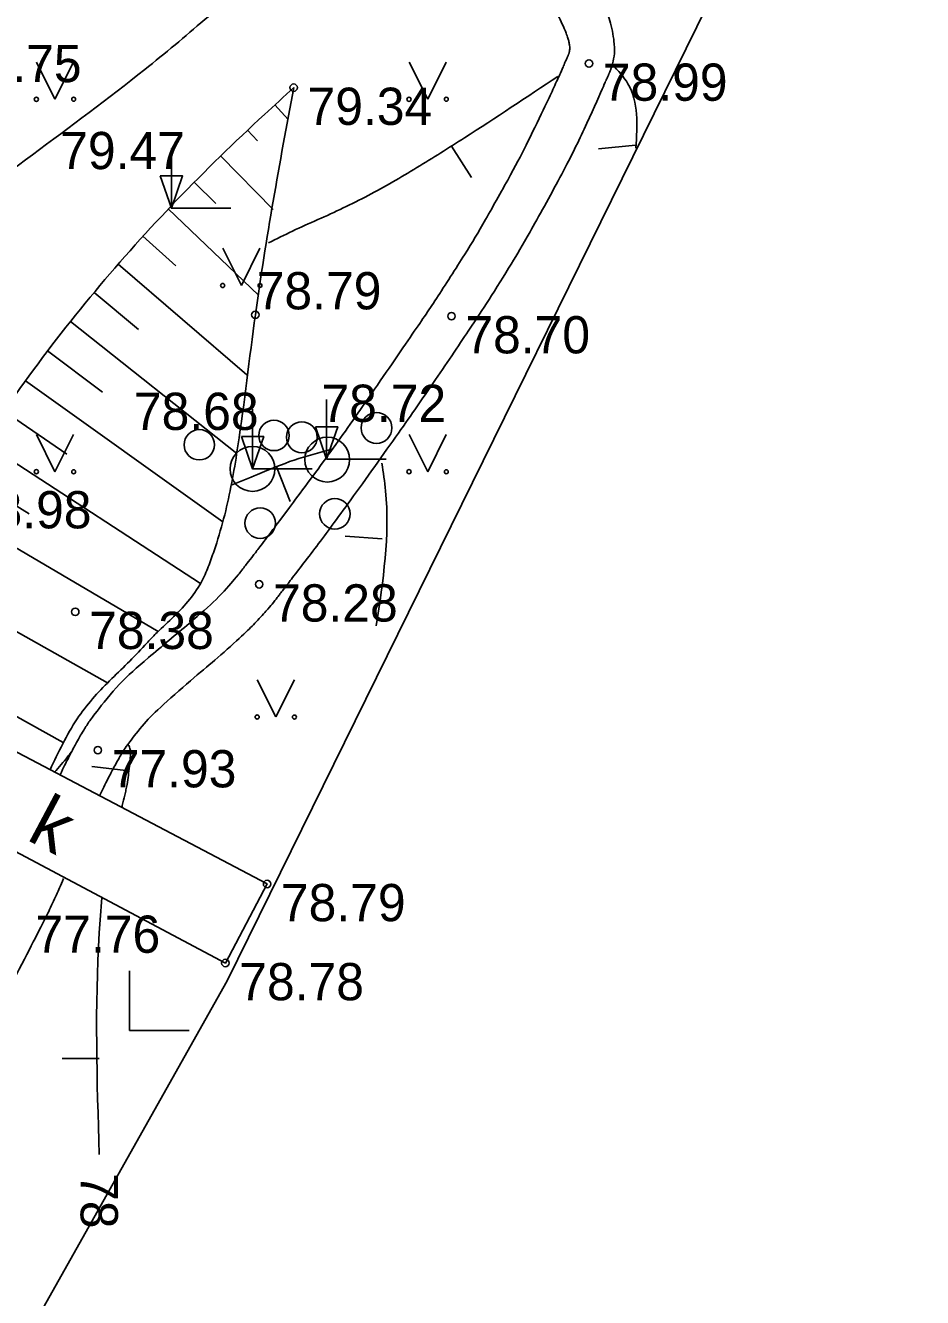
# Model space of a CAD drawing. Extents: x 576692 to 577659, y 273254 to 273799.
# Drawn here: x 577547.1 to 577559.14, y 273326.41 to 273343.49 of the extents above; entities that cross this region are included whole.
import ezdxf

# ---------------------------------------------------------------- set-up
doc = ezdxf.new("R2010")
doc.units = 0
for name, color, linetype in [('BUVE_BDET_####_TKST_#', 7, 'Continuous'), ('CELI_REKL_####_####_#', 7, 'Continuous'), ('CELI_TAKA_####_####_#', 7, 'Continuous'), ('DREN_VADP_####_####_#', 7, 'Continuous'), ('GAZE_ELEM_####_####_#', 7, 'Continuous'), ('GEOD_ELEM_####_TKST_#', 7, 'Continuous'), ('GEOD_SITP_####_TKST_#', 7, 'Continuous'), ('HIDT_REZV_####_TKST_#', 7, 'Continuous'), ('LKAN_ELEM_PAST_TKST_#', 7, 'Continuous'), ('RELJ_ELEM_####_####_#', 7, 'Continuous'), ('RELJ_HORZ_PAMT_####_#', 7, 'Continuous'), ('SAKT_ELEM_####_####_#', 7, 'Continuous')]:
    doc.layers.add(name, color=color, linetype=linetype)

msp = doc.modelspace()

# ---------------------------------------------------------------- linework, layer by layer
at = {"layer": 'BUVE_BDET_####_TKST_#'}
msp.add_lwpolyline([(577544.424, 273333.752), (577549.786, 273330.905), (577550.345, 273331.966), (577544.944, 273334.809), (577544.424, 273333.752)], dxfattribs=at)
at = {"layer": 'CELI_TAKA_####_####_#'}
msp.add_lwpolyline([(577600.316, 273457.536), (577582.857, 273411.886), (577563.839, 273368.538), (577566.562, 273364.718), (577549.809, 273330.664), (577542.026, 273316.827), (577531.9, 273318.477), (577518.827, 273308.06), (577506.987, 273310.355), (577491.731, 273322.549), (577476.131, 273318.008), (577456.124, 273316.473), (577442.567, 273287.391)], dxfattribs=at)
at = {"layer": 'DREN_VADP_####_####_#'}
for points in [[(577558.946, 273351.887), (577558.375, 273351.278), (577557.66, 273350.516), (577556.874, 273349.678), (577556.66, 273349.45), (577556.552, 273349.335), (577556.515, 273349.297), (577556.437, 273349.208), (577556.399, 273349.163), (577556.078, 273348.745), (577555.907, 273348.326), (577555.671, 273347.725), (577555.597, 273347.53), (577555.437, 273347.16), (577555.352, 273346.994), (577555.05, 273346.486), (577554.806, 273346.15), (577554.443, 273345.623), (577554.323, 273345.443), (577554.155, 273345.163), (577554.101, 273345.069), (577554.035, 273344.945), (577554.023, 273344.922), (577554.007, 273344.89), (577554.002, 273344.88), (577553.992, 273344.858), (577553.988, 273344.849), (577553.976, 273344.821), (577553.969, 273344.801), (577553.938, 273344.705), (577553.926, 273344.626), (577553.922, 273344.398), (577553.957, 273344.262), (577554.05, 273344.011), (577554.108, 273343.896), (577554.221, 273343.678), (577554.275, 273343.577), (577554.339, 273343.436), (577554.357, 273343.392), (577554.384, 273343.313), (577554.394, 273343.275), (577554.404, 273343.215), (577554.406, 273343.191), (577554.404, 273343.155), (577554.402, 273343.143), (577554.397, 273343.122), (577554.396, 273343.117), (577554.39, 273343.103), (577554.39, 273343.101), (577554.388, 273343.097), (577554.384, 273343.088), (577554.376, 273343.07), (577554.371, 273343.058), (577554.356, 273343.023), (577554.345, 273343), (577554.315, 273342.929), (577554.294, 273342.883), (577554.189, 273342.649), (577554.103, 273342.464), (577553.836, 273341.91), (577553.647, 273341.546), (577553.245, 273340.826), (577553.033, 273340.47), (577552.583, 273339.768), (577552.343, 273339.418), (577551.632, 273338.38), (577551.156, 273337.705), (577550.54, 273336.877), (577550.416, 273336.712), (577550.228, 273336.465), (577550.165, 273336.383), (577550.069, 273336.26), (577550.038, 273336.219), (577549.974, 273336.137), (577549.947, 273336.103), (577549.667, 273335.775), (577549.354, 273335.512), (577548.704, 273334.961), (577548.368, 273334.674), (577548.017, 273334.229), (577547.95, 273334.135), (577547.858, 273333.989), (577547.828, 273333.936), (577547.775, 273333.84), (577547.749, 273333.792), (577547.67, 273333.64), (577547.619, 273333.536), (577547.569, 273333.432)], [(577554.54, 273344.613), (577554.536, 273344.605), (577554.535, 273344.601), (577554.531, 273344.588), (577554.529, 273344.58), (577554.525, 273344.556), (577554.524, 273344.54), (577554.527, 273344.478), (577554.537, 273344.429), (577554.602, 273344.239), (577554.689, 273344.081), (577554.867, 273343.734), (577554.962, 273343.545), (577555.011, 273343.208), (577555.008, 273343.084), (577554.966, 273342.931), (577554.957, 273342.903), (577554.94, 273342.863), (577554.937, 273342.855), (577554.933, 273342.847), (577554.932, 273342.844), (577554.926, 273342.829), (577554.922, 273342.82), (577554.901, 273342.773), (577554.884, 273342.735), (577554.601, 273342.092), (577554.307, 273341.498), (577553.82, 273340.623), (577553.65, 273340.334), (577553.295, 273339.763), (577553.107, 273339.479), (577552.546, 273338.648), (577552.171, 273338.105), (577551.407, 273337.034), (577551.018, 273336.507), (577550.59, 273335.952), (577550.565, 273335.919), (577550.514, 273335.854), (577550.49, 273335.823), (577550.408, 273335.718), (577550.349, 273335.649), (577550.171, 273335.453), (577550.047, 273335.331), (577549.665, 273334.982), (577549.401, 273334.771), (577548.917, 273334.344), (577548.695, 273334.129), (577548.474, 273333.836), (577548.433, 273333.776), (577548.375, 273333.684), (577548.358, 273333.654), (577548.321, 273333.587), (577548.301, 273333.552), (577548.219, 273333.397), (577548.158, 273333.274), (577548.099, 273333.149)], [(577547.616, 273332.038), (577547.572, 273331.937), (577547.527, 273331.836), (577547.409, 273331.582), (577547.332, 273331.429), (577546.659, 273330.115), (577546.061, 273328.943), (577545.159, 273327.188), (577544.857, 273326.603), (577544.242, 273325.438), (577543.93, 273324.859), (577543.539, 273324.136), (577543.45, 273323.977), (577543.254, 273323.687), (577543.149, 273323.55), (577542.82, 273323.152), (577542.582, 273322.907), (577541.88, 273322.192), (577541.426, 273321.739), (577541.087, 273321.149), (577541.051, 273321.081), (577540.987, 273320.949), (577540.96, 273320.885), (577540.886, 273320.677), (577540.844, 273320.525), (577540.728, 273320.063), (577540.669, 273319.745), (577540.545, 273319.095), (577540.479, 273318.763), (577540.361, 273318.35), (577540.336, 273318.268), (577540.281, 273318.103), (577540.251, 273318.02), (577540.192, 273317.865), (577540.134, 273317.711), (577540.048, 273317.481), (577539.961, 273317.241)]]:
    msp.add_open_spline(points, degree=3, dxfattribs=at)
at = {"layer": 'GAZE_ELEM_####_####_#'}
for p, q in [((577550.45, 273342.425), (577550.63, 273342.229)), ((577550.084, 273342.085), (577550.216, 273341.944)), ((577549.724, 273341.738), (577550.426, 273341.02)), ((577549.37, 273341.385), (577549.657, 273341.1)), ((577549.019, 273341.028), (577550.232, 273339.87)), ((577548.679, 273340.662), (577549.119, 273340.265)), ((577548.348, 273340.287), (577550.075, 273338.799)), ((577548.025, 273339.906), (577548.62, 273339.411)), ((577547.708, 273339.519), (577549.939, 273337.745)), ((577547.401, 273339.124), (577548.137, 273338.568)), ((577547.104, 273338.722), (577549.752, 273336.826)), ((577546.818, 273338.312), (577547.658, 273337.734)), ((577546.54, 273337.896), (577549.454, 273336)), ((577546.272, 273337.474), (577547.153, 273336.935)), ((577546.016, 273337.045), (577548.884, 273335.355)), ((577545.516, 273336.179), (577548.205, 273334.666)), ((577545.028, 273335.306), (577547.611, 273333.864))]:
    msp.add_line(p, q, dxfattribs=at)
msp.add_spline([(577531.8, 273319.321), (577532.218, 273319.804), (577532.677, 273320.242), (577533.552, 273320.949), (577534.444, 273321.641), (577535.335, 273322.336), (577536.206, 273323.055), (577537.69, 273324.358), (577538.403, 273325.041), (577538.746, 273325.398), (577539.079, 273325.767), (577540.313, 273327.354), (577541.399, 273329.038), (577543.607, 273332.778), (577544.241, 273333.891), (577544.863, 273335.011), (577545.488, 273336.129), (577546.131, 273337.24), (577547.03, 273338.617), (577548.037, 273339.921), (577549.136, 273341.148), (577550.311, 273342.297), (577550.702, 273342.656)], degree=3, dxfattribs=at)
at = {"layer": 'GEOD_ELEM_####_TKST_#'}
for p, q in [((577547.995, 273333.544), (577548.492, 273333.487)), ((577547.594, 273329.623), (577548.094, 273329.623))]:
    msp.add_line(p, q, dxfattribs=at)
for points in [[(577547.495, 273333.465), (577547.669, 273333.674), (577547.716, 273333.734)], [(577548.488, 273333.831), (577548.496, 273333.815), (577548.511, 273333.757), (577548.512, 273333.69), (577548.499, 273333.547), (577548.466, 273333.302), (577548.452, 273333.231), (577548.436, 273333.16), (577548.403, 273333.019), (577548.395, 273332.989)], [(577548.128, 273331.779), (577548.094, 273331.31), (577548.094, 273328.335)]]:
    msp.add_spline(points, degree=3, dxfattribs=at)
at = {"layer": 'GEOD_SITP_####_TKST_#'}
for p, q in [((577553.088, 273341.449), (577552.821, 273341.871)), ((577554.791, 273341.833), (577555.288, 273341.882)), ((577550.653, 273337.102), (577550.471, 273337.568)), ((577551.392, 273336.633), (577551.89, 273336.599))]:
    msp.add_line(p, q, dxfattribs=at)
for points in [[(577555.899, 273348.293), (577555.207, 273347.979), (577554.533, 273347.621), (577553.459, 273346.929), (577552.868, 273346.431), (577552.282, 273345.928), (577551.696, 273345.426), (577551.107, 273344.927), (577550.576, 273344.483), (577550.3, 273344.256), (577549.902, 273343.916), (577549.508, 273343.57), (577548.705, 273342.9), (577547.198, 273341.756), (577545.685, 273340.621)], [(577554.975, 273342.968), (577555.187, 273342.708), (577555.293, 273341.842)], [(577550.365, 273340.572), (577550.685, 273340.73), (577551.026, 273340.884), (577551.701, 273341.208), (577552.354, 273341.583), (577552.992, 273341.982), (577554.247, 273342.808)], [(577551.212, 273337.801), (577550.71, 273337.657), (577550.218, 273337.465), (577549.865, 273337.318)], [(577551.81, 273335.431), (577551.935, 273337.244), (577551.886, 273337.614)]]:
    msp.add_spline(points, degree=3, dxfattribs=at)
at = {"layer": 'LKAN_ELEM_PAST_TKST_#'}
for p, q in [((577547.25, 273343), (577547.5, 273342.5)), ((577547.5, 273342.5), (577547.75, 273343)), ((577552.25, 273343), (577552.5, 273342.5)), ((577552.5, 273342.5), (577552.75, 273343)), ((577549.061, 273341.838), (577549.061, 273341.038)), ((577549.061, 273341.038), (577549.861, 273341.038)), ((577549.75, 273340.5), (577550, 273340)), ((577550, 273340), (577550.25, 273340.5)), ((577550.15, 273338.338), (577550.15, 273337.538)), ((577551.144, 273338.47), (577551.144, 273337.67)), ((577547.25, 273338), (577547.5, 273337.5)), ((577547.5, 273337.5), (577547.75, 273338)), ((577552.25, 273338), (577552.5, 273337.5)), ((577552.5, 273337.5), (577552.75, 273338)), ((577551.144, 273337.67), (577551.944, 273337.67)), ((577550.15, 273337.538), (577550.95, 273337.538)), ((577550.212, 273334.708), (577550.462, 273334.208)), ((577550.462, 273334.208), (577550.712, 273334.708)), ((577548.5, 273330.8), (577548.5, 273330)), ((577548.5, 273330), (577549.3, 273330))]:
    msp.add_line(p, q, dxfattribs=at)
for centre, radius in [((577547.25, 273342.5), 0.028), ((577547.75, 273342.5), 0.0263), ((577552.25, 273342.5), 0.028), ((577552.75, 273342.5), 0.0263), ((577549.75, 273340), 0.028), ((577550.25, 273340), 0.0263), ((577550.438, 273337.987), 0.204), ((577550.811, 273337.963), 0.207), ((577551.813, 273338.088), 0.207), ((577549.436, 273337.862), 0.204), ((577550.15, 273337.538), 0.301), ((577551.152, 273337.663), 0.301), ((577547.25, 273337.5), 0.028), ((577547.75, 273337.5), 0.0263), ((577552.25, 273337.5), 0.028), ((577552.75, 273337.5), 0.0263), ((577551.255, 273336.935), 0.205), ((577550.253, 273336.81), 0.205), ((577550.212, 273334.207), 0.028), ((577550.712, 273334.207), 0.0263)]:
    msp.add_circle(centre, radius, dxfattribs=at)
at = {"layer": 'RELJ_ELEM_####_####_#'}
for points in [[(577548.911, 273341.471), (577549.211, 273341.471), (577549.061, 273341.038)], [(577550.994, 273338.103), (577551.294, 273338.103), (577551.144, 273337.67)], [(577550, 273337.971), (577550.3, 273337.971), (577550.15, 273337.538)]]:
    msp.add_lwpolyline(points, close=True, dxfattribs=at)
for centre in [(577554.664, 273342.98), (577550.702, 273342.656), (577550.188, 273339.607), (577552.819, 273339.589), (577550.239, 273335.989), (577547.772, 273335.62), (577548.075, 273333.763), (577550.345, 273331.966), (577549.786, 273330.905)]:
    msp.add_circle(centre, 0.05, dxfattribs=at)
at = {"layer": 'SAKT_ELEM_####_####_#'}
msp.add_spline([(577550.702, 273342.656), (577550.188, 273339.607), (577549.954, 273337.847), (577549.79, 273336.975), (577549.669, 273336.544), (577549.596, 273336.331), (577549.556, 273336.225), (577549.513, 273336.12), (577549.355, 273335.849), (577549.151, 273335.614), (577548.925, 273335.395), (577548.813, 273335.285), (577548.706, 273335.171), (577548.473, 273334.929), (577548.232, 273334.693), (577548.002, 273334.45), (577547.798, 273334.182), (577547.434, 273333.499)], degree=3, dxfattribs=at)

# ---------------------------------------------------------------- texts
at = {"layer": 'CELI_REKL_####_####_#'}
msp.add_text('k', height=0.7, rotation=332.0335, dxfattribs=at).set_placement((577547.102, 273332.568))
at = {"layer": 'HIDT_REZV_####_TKST_#'}
for s, p in [(' 79.75', (577545.998, 273342.73)), (' 78.99', (577554.664, 273342.48)), (' 79.34', (577550.702, 273342.156)), (' 79.47', (577547.384, 273341.562)), (' 78.79', (577550.02, 273339.68)), (' 78.70', (577552.819, 273339.089)), (' 78.72', (577550.889, 273338.169)), (' 78.68', (577548.373, 273338.061)), (' 78.98', (577546.131, 273336.74)), (' 78.28', (577550.239, 273335.489)), (' 78.38', (577547.772, 273335.12)), (' 77.93', (577548.075, 273333.263)), (' 78.79', (577550.345, 273331.466)), (' 77.76', (577547.053, 273331.042)), (' 78.78', (577549.786, 273330.405))]:
    msp.add_text(s, height=0.5, dxfattribs=at).set_placement(p)
at = {"layer": 'RELJ_HORZ_PAMT_####_#'}
msp.add_text('78', height=0.5, rotation=270, dxfattribs=at).set_placement((577547.844, 273328.085))

doc.saveas('drawing.dxf')
